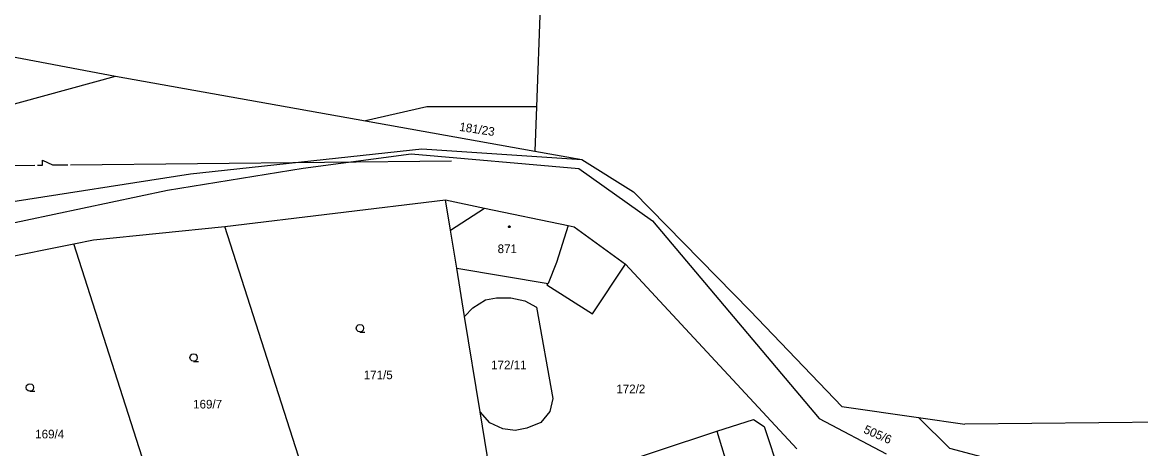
# Model space of a CAD drawing. Extents: x -757994 to -755874, y -1047691 to -1046119.
# Drawn here: x -756493.4 to -756383.5, y -1046577.5 to -1046535.6 of the extents above; entities that cross this region are included whole.
import ezdxf

# ---------------------------------------------------------------- set-up
doc = ezdxf.new("R2010")
doc.units = 0
doc.layers.add('katastrální mapa', color=7, linetype='Continuous')

msp = doc.modelspace()

# ---------------------------------------------------------------- linework, layer by layer
at = {"layer": 'katastrální mapa'}
for p, q in [((-756526.21, -1046532.96), (-756484.22, -1046540.89)), ((-756442.49, -1046534), (-756442.86, -1046543.91)), ((-756553.6, -1046559.98), (-756484.22, -1046540.89)), ((-756484.22, -1046540.89), (-756459.66, -1046545.28)), ((-756453.65, -1046543.91), (-756459.66, -1046545.28)), ((-756442.86, -1046543.91), (-756453.65, -1046543.91)), ((-756442.86, -1046543.91), (-756443.02, -1046548.25)), ((-756459.66, -1046545.28), (-756443.02, -1046548.25)), ((-756476.85, -1046550.49), (-756454.13, -1046548.05)), ((-756465.77, -1046549.95), (-756455.18, -1046548.54)), ((-756455.18, -1046548.54), (-756438.69, -1046549.96)), ((-756454.13, -1046548.05), (-756438.41, -1046549.07)), ((-756443.02, -1046548.25), (-756438.41, -1046549.07)), ((-756438.41, -1046549.07), (-756433.33, -1046552.27)), ((-756529.59, -1046550.05), (-756492.14, -1046549.64)), ((-756488.65, -1046549.61), (-756451.2, -1046549.2)), ((-756479.1, -1046552.09), (-756465.77, -1046549.95)), ((-756438.69, -1046549.96), (-756431.46, -1046555.13)), ((-756495.34, -1046553.38), (-756476.85, -1046550.49)), ((-756514.64, -1046559.63), (-756479.1, -1046552.09)), ((-756433.33, -1046552.27), (-756421.89, -1046563.97)), ((-756473.48, -1046555.67), (-756451.8, -1046553.05)), ((-756451.31, -1046556.02), (-756451.8, -1046553.05)), ((-756451.8, -1046553.05), (-756447.96, -1046553.86)), ((-756451.31, -1046556.02), (-756447.96, -1046553.86)), ((-756447.96, -1046553.86), (-756439.74, -1046555.59)), ((-756486.39, -1046556.98), (-756473.48, -1046555.67)), ((-756465.42, -1046580.8), (-756473.48, -1046555.67)), ((-756439.74, -1046555.59), (-756440.89, -1046559.2)), ((-756439.74, -1046555.59), (-756439.15, -1046555.71)), ((-756439.15, -1046555.71), (-756434.13, -1046559.37)), ((-756431.46, -1046555.13), (-756415.1, -1046574.56)), ((-756450.7, -1046559.77), (-756451.31, -1046556.02)), ((-756503.47, -1046560.45), (-756488.31, -1046557.37)), ((-756488.31, -1046557.37), (-756486.39, -1046556.98)), ((-756479.26, -1046585.66), (-756488.31, -1046557.37)), ((-756449.93, -1046564.51), (-756450.7, -1046559.77)), ((-756450.7, -1046559.77), (-756441.73, -1046561.29)), ((-756440.89, -1046559.2), (-756441.73, -1046561.29)), ((-756437.36, -1046564.27), (-756434.13, -1046559.37)), ((-756434.13, -1046559.37), (-756417.3, -1046577.53)), ((-756441.73, -1046561.29), (-756441.84, -1046561.4)), ((-756441.84, -1046561.4), (-756437.36, -1046564.27)), ((-756449.11, -1046563.67), (-756447.88, -1046562.9)), ((-756447.88, -1046562.9), (-756446.78, -1046562.69)), ((-756446.78, -1046562.69), (-756445.39, -1046562.7)), ((-756445.39, -1046562.7), (-756444.02, -1046562.98)), ((-756444.02, -1046562.98), (-756442.85, -1046563.62)), ((-756449.93, -1046564.51), (-756449.11, -1046563.67)), ((-756442.85, -1046563.62), (-756441.26, -1046572.59)), ((-756421.89, -1046563.97), (-756412.87, -1046573.39)), ((-756448.39, -1046573.91), (-756449.93, -1046564.51)), ((-756441.26, -1046572.59), (-756441.56, -1046573.88)), ((-756447.44, -1046574.98), (-756448.39, -1046573.91)), ((-756447.47, -1046579.54), (-756448.39, -1046573.91)), ((-756441.56, -1046573.88), (-756442.44, -1046574.95)), ((-756412.87, -1046573.39), (-756405.33, -1046574.46)), ((-756446.17, -1046575.56), (-756447.44, -1046574.98)), ((-756442.44, -1046574.95), (-756443.8, -1046575.52)), ((-756425.14, -1046575.81), (-756421.54, -1046574.66)), ((-756421.54, -1046574.66), (-756420.5, -1046575.33)), ((-756420.5, -1046575.33), (-756417.64, -1046583.96)), ((-756415.1, -1046574.56), (-756408.51, -1046578.03)), ((-756402.27, -1046577.51), (-756405.33, -1046574.46)), ((-756405.33, -1046574.46), (-756400.78, -1046575.1)), ((-756359.63, -1046574.71), (-756400.78, -1046575.1)), ((-756444.95, -1046575.73), (-756446.17, -1046575.56)), ((-756443.8, -1046575.52), (-756444.95, -1046575.73)), ((-756436.91, -1046579.69), (-756425.14, -1046575.81)), ((-756425.14, -1046575.81), (-756422.2, -1046585.38)), ((-756391.34, -1046580.39), (-756402.27, -1046577.51))]:
    msp.add_line(p, q, dxfattribs=at)
for points in [[(-756491.89, -1046549.64), (-756491.39, -1046549.64), (-756491.4, -1046549.14), (-756490.4, -1046549.62), (-756488.9, -1046549.61)], [(-756460.2, -1046566.04), (-756460.39, -1046565.99), (-756460.52, -1046565.86), (-756460.58, -1046565.67), (-756460.52, -1046565.49), (-756460.39, -1046565.35), (-756460.21, -1046565.3), (-756460.02, -1046565.35), (-756459.89, -1046565.49), (-756459.84, -1046565.68), (-756459.89, -1046565.87), (-756460.02, -1046566), (-756460.21, -1046566.05), (-756459.71, -1046566.05)], [(-756476.54, -1046568.93), (-756476.73, -1046568.88), (-756476.86, -1046568.75), (-756476.92, -1046568.56), (-756476.86, -1046568.38), (-756476.73, -1046568.24), (-756476.55, -1046568.19), (-756476.36, -1046568.24), (-756476.23, -1046568.38), (-756476.18, -1046568.57), (-756476.23, -1046568.76), (-756476.36, -1046568.89), (-756476.55, -1046568.94), (-756476.05, -1046568.94)], [(-756492.62, -1046571.87), (-756492.81, -1046571.82), (-756492.95, -1046571.69), (-756492.99, -1046571.5), (-756492.95, -1046571.32), (-756492.81, -1046571.18), (-756492.62, -1046571.13), (-756492.44, -1046571.18), (-756492.3, -1046571.32), (-756492.26, -1046571.51), (-756492.3, -1046571.7), (-756492.44, -1046571.83), (-756492.63, -1046571.88), (-756492.13, -1046571.88)]]:
    msp.add_lwpolyline(points, dxfattribs=at)
msp.add_lwpolyline([(-756445.53, -1046555.62), (-756445.48, -1046555.62), (-756445.46, -1046555.67), (-756445.45, -1046555.7), (-756445.46, -1046555.74), (-756445.5, -1046555.78), (-756445.53, -1046555.78), (-756445.58, -1046555.77), (-756445.6, -1046555.74), (-756445.61, -1046555.7), (-756445.6, -1046555.66), (-756445.57, -1046555.62)], close=True, dxfattribs=at)

# ---------------------------------------------------------------- texts
for s, rotation, p in [('181/23', 351.3377, (-756450.48, -1046546.26)), ('505/6', 336.3262, (-756410.81, -1046575.94))]:
    msp.add_text(s, height=0.85, rotation=rotation, dxfattribs=at).set_placement(p)
for s, p in [('871', (-756446.68, -1046558.29)), ('172/11', (-756447.32, -1046569.71)), ('171/5', (-756459.83, -1046570.69)), ('172/2', (-756435.02, -1046572.07)), ('169/7', (-756476.59, -1046573.57)), ('169/4', (-756492.1, -1046576.51))]:
    msp.add_text(s, height=0.85, dxfattribs=at).set_placement(p)

doc.saveas('drawing.dxf')
